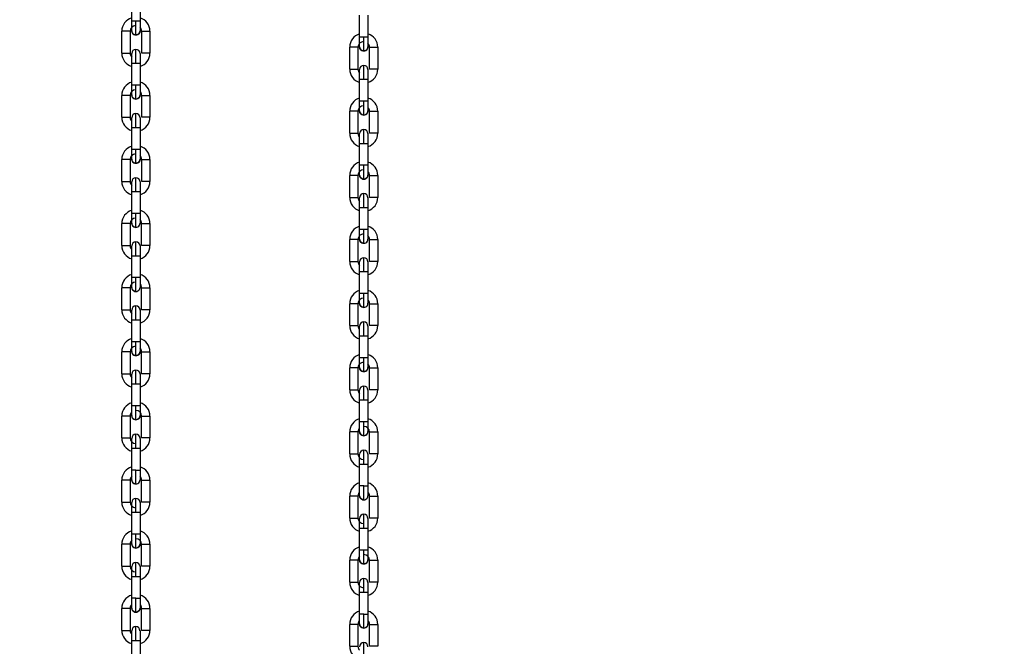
# Model space of a CAD drawing. Header units: inches. Extents: x 170 to 288, y 234 to 248.
# Tile 439 of 480: x 260.244 to 260.869, y 242.446 to 242.843. Entities that reach past the tile are written whole.
import ezdxf

# ---------------------------------------------------------------- set-up
doc = ezdxf.new("R2010")
doc.units = ezdxf.units.IN
doc.header["$LTSCALE"] = 0.25
doc.header["$MEASUREMENT"] = 0
doc.layers.add('ANNOTATIONS', color=1, linetype='Continuous')
doc.layers.add('STANDARD Z GUIDE MOTOR RH', color=7, linetype='Continuous')
doc.styles.add('ARIAL', font='arial.ttf', dxfattribs={"height": 0.09375})
doc.dimstyles.new('STANDARD$0', dxfattribs={"dimtxt": 0.09375, "dimasz": 0.09375, "dimexe": 0.03125, "dimexo": 0.046875, "dimgap": 0.09, "dimtad": 0, "dimtih": 1, "dimtoh": 1, "dimdec": 4, "dimzin": 0, "dimdsep": 46, "dimtxsty": 'ARIAL', "dimcen": 0.09, "dimadec": 0, "dimazin": 0, "dimtfac": 1, "dimtdec": 4, "dimtofl": 0, "dimtmove": 0, "dimatfit": 1, "dimfxl": 1, "dimtolj": 1, "dimtzin": 0, "dimarcsym": 0})

# ---------------------------------------------------------------- blocks, each defined once
blk = doc.blocks.new('*D44')
at = {"layer": 'ANNOTATIONS', "color": 0, "lineweight": -2, "transparency": 16777216}
for p, q in [((259.66628, 244.17528), (261.38122, 244.17528)), ((261.34997, 244.08153), (261.34997, 242.39055)), ((261.34997, 240.2647), (261.34997, 241.95569)), ((260.07253, 240.17095), (261.38122, 240.17095))]:
    blk.add_line(p, q, dxfattribs=at)
at = {"layer": 'ANNOTATIONS', "color": 0, "transparency": 16777216}
for points in [[(261.33434, 244.08153), (261.36559, 244.08153), (261.34997, 244.17528)], [(261.33434, 240.2647), (261.36559, 240.2647), (261.34997, 240.17095)]]:
    blk.add_solid(points, dxfattribs=at)
at = {"layer": 'defpoints', "color": 0, "transparency": 16777216}
for p in [(259.6194, 244.17528), (261.34997, 244.17528), (260.02565, 240.17095)]:
    blk.add_point(p, dxfattribs=at)
at = {"layer": 'ANNOTATIONS', "color": 0, "transparency": 16777216, "insert": (261.34997, 242.17312), "char_height": 0.09375, "attachment_point": 5, "style": 'ARIAL'}
blk.add_mtext('\\A1;OPENING \\PHEIGHT', dxfattribs=at)

msp = doc.modelspace()

# ---------------------------------------------------------------- linework, layer by layer
at = {"layer": 'STANDARD Z GUIDE MOTOR RH'}
for p, q in [((260.31518, 242.84207), (260.31518, 242.85598)), ((260.32043, 242.85598), (260.32043, 242.84207)), ((260.45977, 242.83196), (260.45977, 242.84587)), ((260.46502, 242.84587), (260.46502, 242.83196)), ((260.30888, 242.82174), (260.30888, 242.83565)), ((260.31413, 242.83565), (260.31413, 242.82174)), ((260.32148, 242.82174), (260.32148, 242.83565)), ((260.32673, 242.83565), (260.32673, 242.82174)), ((260.45347, 242.81163), (260.45347, 242.82554)), ((260.45872, 242.82554), (260.45872, 242.81163)), ((260.46607, 242.81163), (260.46607, 242.82554)), ((260.47132, 242.82554), (260.47132, 242.81163)), ((260.31518, 242.81922), (260.31518, 242.82149)), ((260.31518, 242.80141), (260.31518, 242.81532)), ((260.31518, 242.81532), (260.3178, 242.81532)), ((260.32043, 242.81532), (260.32043, 242.80141)), ((260.45977, 242.80911), (260.45977, 242.81138)), ((260.45977, 242.7913), (260.45977, 242.80521)), ((260.45977, 242.80521), (260.46239, 242.80521)), ((260.46502, 242.80521), (260.46502, 242.7913)), ((260.30888, 242.78108), (260.30888, 242.79499)), ((260.31413, 242.79499), (260.31413, 242.78108)), ((260.32148, 242.78108), (260.32148, 242.79499)), ((260.32673, 242.79499), (260.32673, 242.78108)), ((260.45347, 242.77097), (260.45347, 242.78488)), ((260.45872, 242.78488), (260.45872, 242.77097)), ((260.46607, 242.77097), (260.46607, 242.78488)), ((260.47132, 242.78488), (260.47132, 242.77097)), ((260.31518, 242.76075), (260.31518, 242.77466)), ((260.32043, 242.77466), (260.32043, 242.76075)), ((260.31881, 242.76075), (260.31518, 242.76075)), ((260.45977, 242.75064), (260.45977, 242.76455)), ((260.46502, 242.76455), (260.46502, 242.75064)), ((260.30888, 242.74042), (260.30888, 242.75433)), ((260.31413, 242.75433), (260.31413, 242.74042)), ((260.32148, 242.74042), (260.32148, 242.75433)), ((260.32673, 242.75433), (260.32672, 242.74042)), ((260.4634, 242.75064), (260.45977, 242.75064)), ((260.45347, 242.73031), (260.45347, 242.74422)), ((260.45872, 242.74422), (260.45872, 242.73031)), ((260.46607, 242.73031), (260.46607, 242.74422)), ((260.47132, 242.74422), (260.47132, 242.73031)), ((260.32043, 242.73636), (260.32043, 242.7352)), ((260.31518, 242.72009), (260.31518, 242.734)), ((260.32043, 242.734), (260.32043, 242.72009)), ((260.45977, 242.70998), (260.45977, 242.72389)), ((260.46502, 242.72625), (260.46502, 242.72509)), ((260.46502, 242.72389), (260.46502, 242.70998)), ((260.3188, 242.72009), (260.31518, 242.72009)), ((260.30888, 242.69975), (260.30888, 242.71367)), ((260.31413, 242.71367), (260.31413, 242.69975)), ((260.32147, 242.69975), (260.32147, 242.71367)), ((260.32672, 242.71367), (260.32672, 242.69975)), ((260.4634, 242.70998), (260.45977, 242.70998)), ((260.45347, 242.68965), (260.45347, 242.70356)), ((260.45872, 242.70356), (260.45872, 242.68965)), ((260.46607, 242.68965), (260.46607, 242.70356)), ((260.47132, 242.70356), (260.47132, 242.68965)), ((260.31517, 242.67942), (260.31518, 242.69334)), ((260.31518, 242.69334), (260.3188, 242.69334)), ((260.32042, 242.69334), (260.32042, 242.67942)), ((260.3178, 242.67942), (260.31517, 242.67942)), ((260.45977, 242.66932), (260.45977, 242.68323)), ((260.45977, 242.68323), (260.4634, 242.68323)), ((260.46502, 242.68323), (260.46502, 242.66932)), ((260.30888, 242.65909), (260.30888, 242.673)), ((260.31413, 242.673), (260.31412, 242.65909)), ((260.32147, 242.65909), (260.32147, 242.673)), ((260.32672, 242.673), (260.32672, 242.65909)), ((260.46239, 242.66932), (260.45977, 242.66932)), ((260.45347, 242.64899), (260.45347, 242.6629)), ((260.45872, 242.6629), (260.45872, 242.64899)), ((260.46607, 242.64899), (260.46607, 242.6629)), ((260.47131, 242.6629), (260.47131, 242.64899)), ((260.31517, 242.63876), (260.31517, 242.65267)), ((260.31517, 242.65267), (260.3188, 242.65267)), ((260.32042, 242.65267), (260.32042, 242.63876)), ((260.45977, 242.62866), (260.45977, 242.64257)), ((260.45977, 242.64257), (260.46339, 242.64257)), ((260.46502, 242.64257), (260.46501, 242.62866)), ((260.30887, 242.61843), (260.30887, 242.63234)), ((260.31412, 242.63234), (260.31412, 242.61843)), ((260.32147, 242.61843), (260.32147, 242.63234)), ((260.32672, 242.63234), (260.32672, 242.61843)), ((260.45347, 242.60832), (260.45347, 242.62224)), ((260.45872, 242.62224), (260.45872, 242.60832)), ((260.46606, 242.60832), (260.46606, 242.62224)), ((260.47131, 242.62224), (260.47131, 242.60832)), ((260.31517, 242.5981), (260.31517, 242.61201)), ((260.31517, 242.61201), (260.31965, 242.61201)), ((260.32042, 242.61201), (260.32042, 242.5981)), ((260.3178, 242.5981), (260.31517, 242.5981)), ((260.45976, 242.58799), (260.45976, 242.60191)), ((260.45976, 242.60191), (260.46425, 242.60191)), ((260.46501, 242.60191), (260.46501, 242.58799)), ((260.30887, 242.57777), (260.30887, 242.59168)), ((260.31412, 242.59168), (260.31412, 242.57777)), ((260.32147, 242.57777), (260.32147, 242.59168)), ((260.32147, 242.59168), (260.32672, 242.59168)), ((260.32672, 242.59168), (260.32672, 242.57777)), ((260.46239, 242.58799), (260.45976, 242.58799)), ((260.45347, 242.56766), (260.45347, 242.58157)), ((260.45871, 242.58157), (260.45871, 242.56766)), ((260.46606, 242.56766), (260.46606, 242.58157)), ((260.46606, 242.58157), (260.47131, 242.58157)), ((260.47131, 242.58157), (260.47131, 242.56766)), ((260.31517, 242.55744), (260.31517, 242.57135)), ((260.31517, 242.57135), (260.32042, 242.57135)), ((260.32042, 242.57135), (260.32042, 242.55744)), ((260.45976, 242.54733), (260.45976, 242.56124)), ((260.45976, 242.56124), (260.46501, 242.56124)), ((260.46501, 242.56124), (260.46501, 242.54733)), ((260.3178, 242.55744), (260.31517, 242.55744)), ((260.3178, 242.55744), (260.32042, 242.55744)), ((260.30887, 242.53711), (260.30887, 242.55102)), ((260.31412, 242.55102), (260.30887, 242.55102)), ((260.31412, 242.55102), (260.31412, 242.53711)), ((260.32147, 242.53711), (260.32147, 242.55102)), ((260.32672, 242.55102), (260.32672, 242.53711)), ((260.46239, 242.54733), (260.45976, 242.54733)), ((260.46239, 242.54733), (260.46501, 242.54733)), ((260.32672, 242.53711), (260.32147, 242.53711)), ((260.45346, 242.527), (260.45346, 242.54091)), ((260.45871, 242.54091), (260.45346, 242.54091)), ((260.45871, 242.54091), (260.45871, 242.527)), ((260.46606, 242.527), (260.46606, 242.54091)), ((260.47131, 242.54091), (260.47131, 242.527)), ((260.31517, 242.51678), (260.31517, 242.53069)), ((260.31517, 242.53069), (260.3188, 242.53069)), ((260.32042, 242.53069), (260.32042, 242.51678)), ((260.46501, 242.52294), (260.46501, 242.52179)), ((260.47131, 242.527), (260.46606, 242.527)), ((260.32042, 242.51678), (260.3178, 242.51678)), ((260.45976, 242.50667), (260.45976, 242.52058)), ((260.45976, 242.52058), (260.46339, 242.52058)), ((260.46501, 242.52058), (260.46501, 242.50667)), ((260.30887, 242.49645), (260.30887, 242.51036)), ((260.31412, 242.51036), (260.31412, 242.49645)), ((260.32147, 242.49645), (260.32147, 242.51036)), ((260.32672, 242.51036), (260.32672, 242.49645)), ((260.46501, 242.50667), (260.46239, 242.50667)), ((260.45346, 242.48634), (260.45346, 242.50025)), ((260.45871, 242.50025), (260.45871, 242.48634)), ((260.46606, 242.48634), (260.46606, 242.50025)), ((260.47131, 242.50025), (260.47131, 242.48634)), ((260.31517, 242.49393), (260.31517, 242.4962)), ((260.31517, 242.47612), (260.31517, 242.49003)), ((260.31517, 242.49003), (260.32022, 242.49003)), ((260.32042, 242.49003), (260.32042, 242.47612)), ((260.45976, 242.48382), (260.45976, 242.48609)), ((260.45976, 242.46601), (260.45976, 242.47992)), ((260.45976, 242.47992), (260.46481, 242.47992)), ((260.46501, 242.47992), (260.46501, 242.46601)), ((260.3178, 242.47612), (260.31517, 242.47612)), ((260.30887, 242.45579), (260.30887, 242.4697)), ((260.31412, 242.4697), (260.31412, 242.45579)), ((260.32147, 242.45579), (260.32147, 242.4697)), ((260.32672, 242.4697), (260.32672, 242.45579)), ((260.46239, 242.46601), (260.45976, 242.46601)), ((260.32672, 242.45579), (260.32147, 242.45579)), ((260.45346, 242.44568), (260.45346, 242.45959)), ((260.45871, 242.45959), (260.45871, 242.44568)), ((260.46606, 242.44568), (260.46606, 242.45959)), ((260.47131, 242.45959), (260.47131, 242.44568)), ((260.31517, 242.43546), (260.31517, 242.44937)), ((260.31779, 242.44937), (260.32042, 242.44937)), ((260.32042, 242.44937), (260.32042, 242.43546)), ((260.47131, 242.44568), (260.46606, 242.44568))]:
    msp.add_line(p, q, dxfattribs=at)
at = {"layer": 'STANDARD Z GUIDE MOTOR RH', "flags": 128}
for points in [[(260.31518, 242.8359), (260.31518, 242.83771), (260.31518, 242.83864), (260.31518, 242.84087), (260.31518, 242.84207)], [(260.3178, 242.84207), (260.3168, 242.84207), (260.31518, 242.84207)], [(260.3178, 242.83328), (260.3178, 242.83585), (260.3178, 242.83719), (260.3178, 242.84035), (260.3178, 242.84207)], [(260.32043, 242.84207), (260.32023, 242.84207), (260.31966, 242.84207), (260.3178, 242.84207)], [(260.32043, 242.84207), (260.32043, 242.83971), (260.32043, 242.83864), (260.32043, 242.8359)], [(260.31413, 242.83565), (260.31251, 242.83565), (260.3115, 242.83565), (260.30888, 242.83565)], [(260.3178, 242.83328), (260.3168, 242.83348), (260.31595, 242.83405), (260.31538, 242.8349), (260.31518, 242.8359)], [(260.32043, 242.8359), (260.32023, 242.8349), (260.31966, 242.83405), (260.31881, 242.83348), (260.3178, 242.83328)], [(260.32148, 242.83565), (260.3231, 242.83565), (260.3241, 242.83565), (260.32596, 242.83565), (260.32653, 242.83565), (260.32673, 242.83565)], [(260.45977, 242.82579), (260.45977, 242.8276), (260.45977, 242.82854), (260.45977, 242.83076), (260.45977, 242.83196)], [(260.46239, 242.83196), (260.46139, 242.83196), (260.45977, 242.83196)], [(260.46239, 242.82317), (260.46239, 242.82575), (260.46239, 242.82708), (260.46239, 242.83025), (260.46239, 242.83196)], [(260.46502, 242.83196), (260.46482, 242.83196), (260.46425, 242.83196), (260.46239, 242.83196)], [(260.46502, 242.83196), (260.46502, 242.8296), (260.46502, 242.82854), (260.46502, 242.82579)], [(260.3178, 242.81532), (260.3178, 242.81703), (260.3178, 242.81868), (260.3178, 242.8202), (260.3178, 242.82154), (260.3178, 242.82411)], [(260.45872, 242.82554), (260.4571, 242.82554), (260.4561, 242.82554), (260.45347, 242.82554)], [(260.46239, 242.82317), (260.46139, 242.82337), (260.46054, 242.82394), (260.45997, 242.82479), (260.45977, 242.82579)], [(260.46502, 242.82579), (260.46482, 242.82479), (260.46425, 242.82394), (260.4634, 242.82337), (260.46239, 242.82317)], [(260.46607, 242.82554), (260.46769, 242.82554), (260.46869, 242.82554), (260.47055, 242.82554), (260.47112, 242.82554), (260.47132, 242.82554)], [(260.30888, 242.82174), (260.30908, 242.82174), (260.30965, 242.82174), (260.3105, 242.82174), (260.31336, 242.82174), (260.31393, 242.82174), (260.31413, 242.82174)], [(260.31518, 242.81532), (260.31518, 242.81875), (260.31518, 242.81968)], [(260.32043, 242.82149), (260.32043, 242.81968), (260.32043, 242.81875), (260.32043, 242.81652)], [(260.32043, 242.81652), (260.32043, 242.81532)], [(260.32673, 242.82174), (260.32596, 242.82174), (260.32511, 242.82174), (260.32148, 242.82174)], [(260.3178, 242.81532), (260.31881, 242.81532), (260.32023, 242.81532), (260.32043, 242.81532)], [(260.45347, 242.81163), (260.45367, 242.81163), (260.45424, 242.81163), (260.45509, 242.81163), (260.45795, 242.81163), (260.45852, 242.81163), (260.45872, 242.81163)], [(260.45977, 242.80521), (260.45977, 242.80864), (260.45977, 242.80957)], [(260.46239, 242.80521), (260.46239, 242.80693), (260.46239, 242.80858), (260.46239, 242.8101), (260.46239, 242.81143), (260.46239, 242.814)], [(260.46502, 242.81138), (260.46502, 242.80957), (260.46502, 242.80864)], [(260.47132, 242.81163), (260.47055, 242.81163), (260.4697, 242.81163), (260.46607, 242.81163)], [(260.46239, 242.80521), (260.4634, 242.80521), (260.46482, 242.80521), (260.46502, 242.80521)], [(260.46502, 242.80864), (260.46502, 242.80642), (260.46502, 242.80521)], [(260.31518, 242.79524), (260.31518, 242.79571), (260.31518, 242.79628), (260.31518, 242.79905), (260.31518, 242.80021), (260.31518, 242.80141)], [(260.31966, 242.80141), (260.3168, 242.80141), (260.31595, 242.80141), (260.31538, 242.80141), (260.31518, 242.80141)], [(260.3178, 242.79262), (260.3178, 242.7941), (260.3178, 242.79519), (260.3178, 242.79804), (260.3178, 242.79969), (260.3178, 242.80141)], [(260.32043, 242.80141), (260.32023, 242.80141), (260.31966, 242.80141)], [(260.32043, 242.80141), (260.32043, 242.80021), (260.32043, 242.79705), (260.32043, 242.79628), (260.32043, 242.79524)], [(260.31413, 242.79499), (260.31393, 242.79499), (260.31251, 242.79499), (260.3115, 242.79499), (260.30888, 242.79499)], [(260.3178, 242.79262), (260.3168, 242.79282), (260.31595, 242.79338), (260.31538, 242.79424), (260.31518, 242.79524)], [(260.32043, 242.79524), (260.32023, 242.79424), (260.31966, 242.79338), (260.31881, 242.79282), (260.3178, 242.79262)], [(260.32148, 242.79499), (260.32168, 242.79499), (260.32225, 242.79499), (260.3231, 242.79499), (260.32596, 242.79499), (260.32653, 242.79499), (260.32673, 242.79499)], [(260.45977, 242.78513), (260.45977, 242.7856), (260.45977, 242.78617), (260.45977, 242.78894), (260.45977, 242.7901), (260.45977, 242.7913)], [(260.46425, 242.7913), (260.46139, 242.7913), (260.46054, 242.7913), (260.45997, 242.7913), (260.45977, 242.7913)], [(260.46239, 242.78251), (260.46239, 242.78399), (260.46239, 242.78508), (260.46239, 242.78794), (260.46239, 242.78959), (260.46239, 242.7913)], [(260.46502, 242.7913), (260.46482, 242.7913), (260.46425, 242.7913)], [(260.46502, 242.7913), (260.46502, 242.7901), (260.46502, 242.78694), (260.46502, 242.78617), (260.46502, 242.78513)], [(260.45872, 242.78488), (260.45852, 242.78488), (260.4571, 242.78488), (260.45609, 242.78488), (260.45347, 242.78488)], [(260.46239, 242.78251), (260.46139, 242.78271), (260.46054, 242.78328), (260.45997, 242.78413), (260.45977, 242.78513)], [(260.46502, 242.78513), (260.46482, 242.78413), (260.46425, 242.78328), (260.4634, 242.78271), (260.46239, 242.78251)], [(260.46607, 242.78488), (260.46627, 242.78488), (260.46684, 242.78488), (260.46769, 242.78488), (260.47055, 242.78488), (260.47112, 242.78488), (260.47132, 242.78488)], [(260.30888, 242.78108), (260.31251, 242.78108), (260.31336, 242.78108), (260.31413, 242.78108)], [(260.31518, 242.78071), (260.31518, 242.78083)], [(260.31518, 242.77466), (260.31518, 242.77586), (260.31518, 242.77702), (260.31518, 242.78071)], [(260.3178, 242.77466), (260.3178, 242.77637), (260.3178, 242.77802), (260.3178, 242.77954), (260.3178, 242.78278), (260.3178, 242.78328), (260.3178, 242.78345)], [(260.32043, 242.78083), (260.32043, 242.77808), (260.32043, 242.77702), (260.32043, 242.77466)], [(260.32673, 242.78108), (260.32511, 242.78108), (260.3241, 242.78108), (260.32148, 242.78108)], [(260.31518, 242.77466), (260.3168, 242.77466), (260.3178, 242.77466)], [(260.3178, 242.77466), (260.32023, 242.77466), (260.32043, 242.77466)], [(260.46239, 242.76455), (260.46239, 242.76627), (260.46239, 242.76792), (260.46239, 242.76944), (260.46239, 242.77267), (260.46239, 242.77317), (260.46239, 242.77334)], [(260.45347, 242.77097), (260.4571, 242.77097), (260.45795, 242.77097), (260.45872, 242.77097)], [(260.45977, 242.7706), (260.45977, 242.77072)], [(260.45977, 242.76455), (260.45977, 242.76575), (260.45977, 242.76691), (260.45977, 242.7706)], [(260.46502, 242.77072), (260.46502, 242.76798), (260.46502, 242.76691), (260.46502, 242.76455)], [(260.47132, 242.77097), (260.4697, 242.77097), (260.46869, 242.77097), (260.46607, 242.77097)], [(260.31518, 242.75458), (260.31518, 242.75732), (260.31518, 242.75839), (260.31518, 242.76075)], [(260.3178, 242.75195), (260.3178, 242.75212), (260.3178, 242.75262), (260.3178, 242.75586), (260.3178, 242.75738), (260.3178, 242.75903), (260.3178, 242.76075)], [(260.32043, 242.76075), (260.31966, 242.76075), (260.31881, 242.76075)], [(260.32043, 242.76075), (260.32043, 242.75839), (260.32043, 242.75732), (260.32043, 242.75458)], [(260.45977, 242.76455), (260.46139, 242.76455), (260.46239, 242.76455)], [(260.46239, 242.76455), (260.46482, 242.76455), (260.46502, 242.76455)], [(260.31413, 242.75433), (260.31393, 242.75433), (260.31336, 242.75433), (260.3115, 242.75433), (260.3105, 242.75433), (260.30908, 242.75433), (260.30888, 242.75433)], [(260.3178, 242.75195), (260.3168, 242.75215), (260.31595, 242.75272), (260.31538, 242.75357), (260.31518, 242.75458)], [(260.32043, 242.75458), (260.32023, 242.75357), (260.31966, 242.75272), (260.31881, 242.75215), (260.3178, 242.75195)], [(260.32148, 242.75433), (260.3251, 242.75433), (260.32596, 242.75433), (260.32673, 242.75433)], [(260.45977, 242.74447), (260.45977, 242.74721), (260.45977, 242.74828), (260.45977, 242.75064)], [(260.46239, 242.74185), (260.46239, 242.74202), (260.46239, 242.74252), (260.46239, 242.74576), (260.46239, 242.74728), (260.46239, 242.74892), (260.46239, 242.75064)], [(260.46502, 242.75064), (260.46425, 242.75064), (260.4634, 242.75064)], [(260.46502, 242.75064), (260.46502, 242.74828), (260.46502, 242.74721), (260.46502, 242.74447)], [(260.3178, 242.734), (260.3178, 242.73571), (260.3178, 242.73736), (260.3178, 242.74021), (260.3178, 242.74131), (260.3178, 242.74279)], [(260.45872, 242.74422), (260.45852, 242.74422), (260.45795, 242.74422), (260.45609, 242.74422), (260.45509, 242.74422), (260.45367, 242.74422), (260.45347, 242.74422)], [(260.46239, 242.74185), (260.46139, 242.74205), (260.46054, 242.74262), (260.45997, 242.74347), (260.45977, 242.74447)], [(260.46502, 242.74447), (260.46482, 242.74347), (260.46425, 242.74262), (260.4634, 242.74205), (260.46239, 242.74185)], [(260.46607, 242.74422), (260.4697, 242.74422), (260.47055, 242.74422), (260.47132, 242.74422)], [(260.30888, 242.74042), (260.31251, 242.74042), (260.31336, 242.74042), (260.31413, 242.74042)], [(260.31518, 242.73912), (260.31518, 242.74016)], [(260.31518, 242.734), (260.31518, 242.7352), (260.31518, 242.73836), (260.31518, 242.73912)], [(260.32043, 242.74016), (260.32043, 242.73969), (260.32043, 242.73912)], [(260.32043, 242.73912), (260.32043, 242.73636)], [(260.32043, 242.7352), (260.32043, 242.734)], [(260.32672, 242.74042), (260.32652, 242.74042), (260.3251, 242.74042), (260.3241, 242.74042), (260.32148, 242.74042)], [(260.31518, 242.734), (260.31538, 242.734), (260.3168, 242.734), (260.3178, 242.734)], [(260.3178, 242.734), (260.31966, 242.734), (260.32023, 242.734), (260.32043, 242.734)], [(260.45347, 242.73031), (260.4571, 242.73031), (260.45795, 242.73031), (260.45872, 242.73031)], [(260.45977, 242.72902), (260.45977, 242.73006)], [(260.45977, 242.72389), (260.45977, 242.72509), (260.45977, 242.72825), (260.45977, 242.72902)], [(260.46239, 242.72389), (260.46239, 242.7256), (260.46239, 242.72725), (260.46239, 242.73011), (260.46239, 242.7312), (260.46239, 242.73268)], [(260.46502, 242.73006), (260.46502, 242.72959)], [(260.46502, 242.72959), (260.46502, 242.72902), (260.46502, 242.72625)], [(260.47132, 242.73031), (260.47112, 242.73031), (260.4697, 242.73031), (260.46869, 242.73031), (260.46607, 242.73031)], [(260.45977, 242.72389), (260.45997, 242.72389), (260.46139, 242.72389), (260.46239, 242.72389)], [(260.46239, 242.72389), (260.46425, 242.72389), (260.46482, 242.72389), (260.46502, 242.72389)], [(260.46502, 242.72509), (260.46502, 242.72389)], [(260.31518, 242.71392), (260.31518, 242.71496), (260.31518, 242.71572), (260.31518, 242.71888), (260.31518, 242.72009)], [(260.3178, 242.71129), (260.3178, 242.71387), (260.3178, 242.7152), (260.3178, 242.71672), (260.3178, 242.71837), (260.3178, 242.72009)], [(260.32043, 242.72009), (260.31966, 242.72009), (260.3188, 242.72009)], [(260.32043, 242.72009), (260.32043, 242.71888), (260.32043, 242.71666), (260.32043, 242.71572), (260.32043, 242.71392)], [(260.31413, 242.71367), (260.31336, 242.71367), (260.31251, 242.71367), (260.30888, 242.71367)], [(260.3178, 242.71129), (260.3168, 242.71149), (260.31594, 242.71206), (260.31538, 242.71291), (260.31518, 242.71392)], [(260.32147, 242.71367), (260.3251, 242.71367), (260.32596, 242.71367), (260.32672, 242.71367)], [(260.45977, 242.70381), (260.45977, 242.70485), (260.45977, 242.70562), (260.45977, 242.70878), (260.45977, 242.70998)], [(260.46239, 242.70119), (260.46239, 242.70376), (260.46239, 242.70509), (260.46239, 242.70661), (260.46239, 242.70826), (260.46239, 242.70998)], [(260.46502, 242.70998), (260.46425, 242.70998), (260.4634, 242.70998)], [(260.46502, 242.70998), (260.46502, 242.70878), (260.46502, 242.70655), (260.46502, 242.70562), (260.46502, 242.70381)], [(260.45872, 242.70356), (260.45795, 242.70356), (260.4571, 242.70356), (260.45347, 242.70356)], [(260.46239, 242.70119), (260.46139, 242.70139), (260.46054, 242.70195), (260.45997, 242.70281), (260.45977, 242.70381)], [(260.46607, 242.70356), (260.4697, 242.70356), (260.47055, 242.70356), (260.47132, 242.70356)], [(260.30888, 242.69975), (260.3115, 242.69975), (260.31251, 242.69975), (260.31393, 242.69975), (260.31413, 242.69975)], [(260.31518, 242.69334), (260.31518, 242.6957), (260.31518, 242.69676), (260.31518, 242.6995)], [(260.3178, 242.69334), (260.3178, 242.69505), (260.3178, 242.69822), (260.3178, 242.69955), (260.3178, 242.70213)], [(260.32042, 242.6995), (260.32042, 242.6977)], [(260.32042, 242.6977), (260.32042, 242.69676)], [(260.32672, 242.69975), (260.32652, 242.69975), (260.32596, 242.69975), (260.3241, 242.69975), (260.32309, 242.69975), (260.32147, 242.69975)], [(260.3188, 242.69334), (260.31966, 242.69334), (260.32042, 242.69334)], [(260.32042, 242.69676), (260.32042, 242.69334)], [(260.46239, 242.68323), (260.46239, 242.68494), (260.46239, 242.68811), (260.46239, 242.68945), (260.46239, 242.69202)], [(260.45347, 242.68965), (260.45609, 242.68965), (260.4571, 242.68965), (260.45852, 242.68965), (260.45872, 242.68965)], [(260.45977, 242.68323), (260.45977, 242.68559), (260.45977, 242.68665), (260.45977, 242.6894)], [(260.46502, 242.6894), (260.46502, 242.68759)], [(260.46502, 242.68759), (260.46502, 242.68665)], [(260.46502, 242.68665), (260.46502, 242.68323)], [(260.47132, 242.68965), (260.47112, 242.68965), (260.47055, 242.68965), (260.46869, 242.68965), (260.46769, 242.68965), (260.46607, 242.68965)], [(260.31517, 242.67326), (260.31517, 242.67337), (260.31517, 242.67373), (260.31517, 242.67706), (260.31517, 242.67822), (260.31517, 242.67942)], [(260.3178, 242.67063), (260.3178, 242.6713), (260.3178, 242.67211), (260.3178, 242.67454), (260.3178, 242.67606), (260.3178, 242.67942)], [(260.32042, 242.67942), (260.32022, 242.67942), (260.3188, 242.67942), (260.3178, 242.67942)], [(260.32042, 242.67942), (260.32042, 242.67822), (260.32042, 242.67706), (260.32042, 242.6743), (260.32042, 242.67373), (260.32042, 242.67326)], [(260.4634, 242.68323), (260.46425, 242.68323), (260.46502, 242.68323)], [(260.31413, 242.673), (260.31336, 242.673), (260.3125, 242.673), (260.30888, 242.673)], [(260.3178, 242.67063), (260.3168, 242.67083), (260.31594, 242.6714), (260.31537, 242.67225), (260.31517, 242.67326)], [(260.32147, 242.673), (260.3241, 242.673), (260.3251, 242.673), (260.32652, 242.673), (260.32672, 242.673)], [(260.45977, 242.66315), (260.45977, 242.66327), (260.45977, 242.66362), (260.45977, 242.66696), (260.45977, 242.66811), (260.45977, 242.66932)], [(260.46239, 242.66052), (260.46239, 242.66119), (260.46239, 242.66201), (260.46239, 242.66443), (260.46239, 242.66595), (260.46239, 242.66932)], [(260.46502, 242.66932), (260.46482, 242.66932), (260.4634, 242.66932), (260.46239, 242.66932)], [(260.46502, 242.66932), (260.46502, 242.66811), (260.46502, 242.66696), (260.46502, 242.66419), (260.46502, 242.66362), (260.46502, 242.66315)], [(260.3178, 242.65267), (260.3178, 242.65439), (260.3178, 242.65604), (260.3178, 242.65756), (260.3178, 242.65998), (260.3178, 242.6608), (260.3178, 242.66147)], [(260.45872, 242.6629), (260.45795, 242.6629), (260.4571, 242.6629), (260.45347, 242.6629)], [(260.46239, 242.66052), (260.46139, 242.66072), (260.46053, 242.66129), (260.45997, 242.66214), (260.45977, 242.66315)], [(260.46607, 242.6629), (260.46869, 242.6629), (260.46969, 242.6629), (260.47112, 242.6629), (260.47131, 242.6629)], [(260.30888, 242.65909), (260.3105, 242.65909), (260.3115, 242.65909), (260.31392, 242.65909), (260.31412, 242.65909)], [(260.31517, 242.6578), (260.31517, 242.65837), (260.31517, 242.65884)], [(260.31517, 242.65267), (260.31517, 242.65388), (260.31517, 242.65503), (260.31517, 242.6578)], [(260.32042, 242.65884), (260.32042, 242.65872), (260.32042, 242.65837)], [(260.32042, 242.65837), (260.32042, 242.65503)], [(260.32042, 242.65503), (260.32042, 242.65388)], [(260.32042, 242.65388), (260.32042, 242.65267)], [(260.32672, 242.65909), (260.32652, 242.65909), (260.32595, 242.65909), (260.32309, 242.65909), (260.32224, 242.65909), (260.32167, 242.65909), (260.32147, 242.65909)], [(260.3188, 242.65267), (260.31966, 242.65267), (260.32042, 242.65267)], [(260.45347, 242.64899), (260.45509, 242.64899), (260.45609, 242.64899), (260.45852, 242.64899), (260.45872, 242.64899)], [(260.45977, 242.6477), (260.45977, 242.64827), (260.45977, 242.64873)], [(260.45977, 242.64257), (260.45977, 242.64377), (260.45977, 242.64493), (260.45977, 242.6477)], [(260.46239, 242.64257), (260.46239, 242.64428), (260.46239, 242.64593), (260.46239, 242.64745), (260.46239, 242.64988), (260.46239, 242.65069), (260.46239, 242.65136)], [(260.46502, 242.64873), (260.46502, 242.64862)], [(260.46502, 242.64862), (260.46502, 242.64827), (260.46502, 242.64493)], [(260.47131, 242.64899), (260.47111, 242.64899), (260.47055, 242.64899), (260.46769, 242.64899), (260.46683, 242.64899), (260.46627, 242.64899), (260.46607, 242.64899)], [(260.46339, 242.64257), (260.46425, 242.64257), (260.46502, 242.64257)], [(260.46502, 242.64493), (260.46502, 242.64377), (260.46502, 242.64257)], [(260.31517, 242.63259), (260.31517, 242.6344), (260.31517, 242.63534), (260.31517, 242.63876)], [(260.3178, 242.63876), (260.31679, 242.63876), (260.31517, 242.63876)], [(260.3178, 242.62997), (260.3178, 242.63255), (260.3178, 242.63388), (260.3178, 242.63705), (260.3178, 242.63876)], [(260.32042, 242.63876), (260.32022, 242.63876), (260.31965, 242.63876), (260.3178, 242.63876)], [(260.32042, 242.63876), (260.32042, 242.6364), (260.32042, 242.63534), (260.32042, 242.63259)], [(260.31412, 242.63234), (260.3125, 242.63234), (260.3115, 242.63234), (260.30887, 242.63234)], [(260.3178, 242.62997), (260.31679, 242.63017), (260.31594, 242.63074), (260.31537, 242.63159), (260.31517, 242.63259)], [(260.32042, 242.63259), (260.32022, 242.63159), (260.31965, 242.63074), (260.3188, 242.63017), (260.3178, 242.62997)], [(260.32147, 242.63234), (260.32309, 242.63234), (260.3241, 242.63234), (260.32652, 242.63234), (260.32672, 242.63234)], [(260.45977, 242.62249), (260.45977, 242.62429), (260.45977, 242.62523), (260.45977, 242.62866)], [(260.46239, 242.62866), (260.46139, 242.62866), (260.45977, 242.62866)], [(260.46239, 242.61986), (260.46239, 242.62244), (260.46239, 242.62377), (260.46239, 242.62694), (260.46239, 242.62866)], [(260.46501, 242.62866), (260.46482, 242.62866), (260.46425, 242.62866), (260.46239, 242.62866)], [(260.46501, 242.62866), (260.46501, 242.6263), (260.46501, 242.62523), (260.46501, 242.62249)], [(260.45872, 242.62224), (260.4571, 242.62224), (260.45609, 242.62224), (260.45347, 242.62224)], [(260.46239, 242.61986), (260.46139, 242.62006), (260.46053, 242.62063), (260.45997, 242.62148), (260.45977, 242.62249)], [(260.46501, 242.62249), (260.46481, 242.62148), (260.46425, 242.62063), (260.46339, 242.62006), (260.46239, 242.61986)], [(260.46606, 242.62224), (260.46768, 242.62224), (260.46869, 242.62224), (260.47111, 242.62224), (260.47131, 242.62224)], [(260.30887, 242.61843), (260.30907, 242.61843), (260.30964, 242.61843), (260.31049, 242.61843), (260.31336, 242.61843), (260.31392, 242.61843), (260.31412, 242.61843)], [(260.31517, 242.61591), (260.31517, 242.61637), (260.31517, 242.61818)], [(260.31517, 242.61201), (260.31517, 242.61322), (260.31517, 242.61544), (260.31517, 242.61637)], [(260.3178, 242.61201), (260.3178, 242.61373), (260.3178, 242.61538), (260.3178, 242.61823), (260.3178, 242.61932), (260.3178, 242.6208)], [(260.32042, 242.61818), (260.32042, 242.61714), (260.32042, 242.61637), (260.32042, 242.61322), (260.32042, 242.61201)], [(260.32672, 242.61843), (260.32595, 242.61843), (260.3251, 242.61843), (260.32147, 242.61843)], [(260.31965, 242.61201), (260.32022, 242.61201), (260.32042, 242.61201)], [(260.46239, 242.60191), (260.46239, 242.60362), (260.46239, 242.60527), (260.46239, 242.60812), (260.46239, 242.60922), (260.46239, 242.6107)], [(260.45347, 242.60832), (260.45367, 242.60832), (260.45423, 242.60832), (260.45509, 242.60832), (260.45795, 242.60832), (260.45852, 242.60832), (260.45872, 242.60832)], [(260.45976, 242.60191), (260.45976, 242.60311), (260.45976, 242.60533), (260.45976, 242.60627)], [(260.45976, 242.60581), (260.45976, 242.60627), (260.45976, 242.60807)], [(260.46501, 242.60807), (260.46501, 242.60703), (260.46501, 242.60627), (260.46501, 242.60311), (260.46501, 242.60191)], [(260.47131, 242.60832), (260.47054, 242.60832), (260.46969, 242.60832), (260.46606, 242.60832)], [(260.31517, 242.59193), (260.31517, 242.59297), (260.31517, 242.59374), (260.31517, 242.5969), (260.31517, 242.5981)], [(260.3178, 242.58931), (260.3178, 242.59079), (260.3178, 242.59188), (260.3178, 242.59474), (260.3178, 242.59639), (260.3178, 242.5981)], [(260.32042, 242.5981), (260.3188, 242.5981), (260.3178, 242.5981)], [(260.32042, 242.5981), (260.32042, 242.5969), (260.32042, 242.59374), (260.32042, 242.59297), (260.32042, 242.59193)], [(260.46425, 242.60191), (260.46481, 242.60191), (260.46501, 242.60191)], [(260.31412, 242.59168), (260.31335, 242.59168), (260.3125, 242.59168), (260.30887, 242.59168)], [(260.3178, 242.58931), (260.31679, 242.58951), (260.31594, 242.59008), (260.31537, 242.59093), (260.31517, 242.59193)], [(260.32042, 242.59193), (260.32022, 242.59093), (260.31965, 242.59008), (260.3188, 242.58951), (260.3178, 242.58931)], [(260.45976, 242.58183), (260.45976, 242.58287), (260.45976, 242.58363), (260.45976, 242.58679), (260.45976, 242.58799)], [(260.46239, 242.5792), (260.46239, 242.58068), (260.46239, 242.58178), (260.46239, 242.58463), (260.46239, 242.58628), (260.46239, 242.58799)], [(260.46501, 242.58799), (260.46339, 242.58799), (260.46239, 242.58799)], [(260.46501, 242.58799), (260.46501, 242.58679), (260.46501, 242.58363), (260.46501, 242.58287), (260.46501, 242.58183)], [(260.3178, 242.57135), (260.3178, 242.57307), (260.3178, 242.57472), (260.3178, 242.57624), (260.3178, 242.57947), (260.3178, 242.57997), (260.3178, 242.58014)], [(260.45871, 242.58157), (260.45795, 242.58157), (260.45709, 242.58157), (260.45347, 242.58157)], [(260.46239, 242.5792), (260.46138, 242.5794), (260.46053, 242.57997), (260.45996, 242.58082), (260.45976, 242.58183)], [(260.46501, 242.58183), (260.46481, 242.58082), (260.46425, 242.57997), (260.46339, 242.5794), (260.46239, 242.5792)], [(260.30887, 242.57777), (260.3115, 242.57777), (260.3125, 242.57777), (260.31412, 242.57777)], [(260.31517, 242.57135), (260.31517, 242.57371), (260.31517, 242.57478), (260.31517, 242.57752)], [(260.32042, 242.57752), (260.32042, 242.57478), (260.32042, 242.57371), (260.32042, 242.57135)], [(260.32672, 242.57777), (260.32652, 242.57777), (260.32595, 242.57777), (260.32147, 242.57777)], [(260.45347, 242.56766), (260.45609, 242.56766), (260.45709, 242.56766), (260.45871, 242.56766)], [(260.45976, 242.56124), (260.45976, 242.5636), (260.45976, 242.56467), (260.45976, 242.56741)], [(260.46239, 242.56124), (260.46239, 242.56296), (260.46239, 242.56461), (260.46239, 242.56613), (260.46239, 242.56937), (260.46239, 242.56987), (260.46239, 242.57004)], [(260.46501, 242.56741), (260.46501, 242.56467), (260.46501, 242.5636), (260.46501, 242.56124)], [(260.47131, 242.56766), (260.47111, 242.56766), (260.47054, 242.56766), (260.46606, 242.56766)], [(260.31517, 242.55127), (260.31517, 242.55401), (260.31517, 242.55508), (260.31517, 242.55744)], [(260.3178, 242.54865), (260.3178, 242.54882), (260.3178, 242.54932), (260.3178, 242.55256), (260.3178, 242.55408), (260.3178, 242.55572), (260.3178, 242.55744)], [(260.32042, 242.55744), (260.32042, 242.55624), (260.32042, 242.55508), (260.32042, 242.55174), (260.32042, 242.55139), (260.32042, 242.55127)], [(260.3178, 242.54865), (260.31679, 242.54885), (260.31594, 242.54942), (260.31537, 242.55027), (260.31517, 242.55127)], [(260.32147, 242.55102), (260.3241, 242.55102), (260.3251, 242.55102), (260.32672, 242.55102)], [(260.45976, 242.54117), (260.45976, 242.54391), (260.45976, 242.54497), (260.45976, 242.54733)], [(260.46239, 242.53854), (260.46239, 242.53871), (260.46239, 242.53921), (260.46239, 242.54245), (260.46239, 242.54397), (260.46239, 242.54562), (260.46239, 242.54733)], [(260.46501, 242.54733), (260.46501, 242.54613), (260.46501, 242.54497), (260.46501, 242.54163), (260.46501, 242.54128), (260.46501, 242.54116)], [(260.46239, 242.53854), (260.46138, 242.53874), (260.46053, 242.53931), (260.45996, 242.54016), (260.45976, 242.54117)], [(260.30887, 242.53711), (260.31335, 242.53711), (260.31392, 242.53711), (260.31412, 242.53711)], [(260.31517, 242.53189), (260.31517, 242.53505), (260.31517, 242.53582), (260.31517, 242.53686)], [(260.31517, 242.53505), (260.31517, 242.53582)], [(260.3178, 242.53069), (260.3178, 242.5324), (260.3178, 242.53405), (260.3178, 242.53691), (260.3178, 242.538), (260.3178, 242.53948)], [(260.32042, 242.53686), (260.32042, 242.53639), (260.32042, 242.53582), (260.32042, 242.53305), (260.32042, 242.53189)], [(260.32042, 242.53639), (260.32042, 242.53582)], [(260.46606, 242.54091), (260.46869, 242.54091), (260.46969, 242.54091), (260.47131, 242.54091)], [(260.31517, 242.53069), (260.31517, 242.53189)], [(260.3188, 242.53069), (260.31965, 242.53069), (260.32042, 242.53069)], [(260.32042, 242.53189), (260.32042, 242.53069)], [(260.46239, 242.52058), (260.46239, 242.5223), (260.46239, 242.52395), (260.46239, 242.5268), (260.46239, 242.52789), (260.46239, 242.52938)], [(260.45346, 242.527), (260.45794, 242.527), (260.45851, 242.527), (260.45871, 242.527)], [(260.45976, 242.52494), (260.45976, 242.52571), (260.45976, 242.52675)], [(260.45976, 242.52179), (260.45976, 242.52494), (260.45976, 242.52571)], [(260.46501, 242.52675), (260.46501, 242.52628), (260.46501, 242.52571)], [(260.46501, 242.52628), (260.46501, 242.52571), (260.46501, 242.52294)], [(260.31517, 242.51061), (260.31517, 242.51242), (260.31517, 242.51335), (260.31517, 242.51558), (260.31517, 242.51678)], [(260.3178, 242.51678), (260.31679, 242.51678), (260.31517, 242.51678)], [(260.3178, 242.50799), (260.3178, 242.51056), (260.3178, 242.51189), (260.3178, 242.51341), (260.3178, 242.51506), (260.3178, 242.51678)], [(260.32042, 242.51678), (260.32042, 242.51335), (260.32042, 242.51242), (260.32042, 242.51061)], [(260.45976, 242.52058), (260.45976, 242.52179)], [(260.46339, 242.52058), (260.46424, 242.52058), (260.46501, 242.52058)], [(260.46501, 242.52179), (260.46501, 242.52058)], [(260.31412, 242.51036), (260.3125, 242.51036), (260.3115, 242.51036), (260.30887, 242.51036)], [(260.3178, 242.50799), (260.31679, 242.50819), (260.31594, 242.50875), (260.31537, 242.50961), (260.31517, 242.51061)], [(260.32042, 242.51061), (260.32022, 242.50961), (260.31965, 242.50875), (260.3188, 242.50819), (260.3178, 242.50799)], [(260.32147, 242.51036), (260.32595, 242.51036), (260.32652, 242.51036), (260.32672, 242.51036)], [(260.45976, 242.5005), (260.45976, 242.50231), (260.45976, 242.50324), (260.45976, 242.50547), (260.45976, 242.50667)], [(260.46239, 242.50667), (260.46138, 242.50667), (260.45976, 242.50667)], [(260.46239, 242.49788), (260.46239, 242.50045), (260.46239, 242.50179), (260.46239, 242.50331), (260.46239, 242.50496), (260.46239, 242.50667)], [(260.46501, 242.50667), (260.46501, 242.50324), (260.46501, 242.50231), (260.46501, 242.5005)], [(260.3178, 242.49003), (260.3178, 242.49174), (260.3178, 242.49339), (260.3178, 242.49491), (260.3178, 242.49625), (260.3178, 242.49882)], [(260.45871, 242.50025), (260.45709, 242.50025), (260.45609, 242.50025), (260.45346, 242.50025)], [(260.46239, 242.49788), (260.46138, 242.49808), (260.46053, 242.49865), (260.45996, 242.4995), (260.45976, 242.5005)], [(260.46501, 242.5005), (260.46481, 242.4995), (260.46424, 242.49865), (260.46339, 242.49808), (260.46239, 242.49788)], [(260.46606, 242.50025), (260.47054, 242.50025), (260.47111, 242.50025), (260.47131, 242.50025)], [(260.30887, 242.49645), (260.30907, 242.49645), (260.30964, 242.49645), (260.31049, 242.49645), (260.31412, 242.49645)], [(260.31517, 242.49003), (260.31517, 242.49345), (260.31517, 242.49439)], [(260.32042, 242.4962), (260.32042, 242.49439), (260.32042, 242.49345), (260.32042, 242.49123), (260.32042, 242.49003)], [(260.32672, 242.49645), (260.32595, 242.49645), (260.3251, 242.49645), (260.32147, 242.49645)], [(260.32022, 242.49003), (260.32042, 242.49003)], [(260.45346, 242.48634), (260.45366, 242.48634), (260.45423, 242.48634), (260.45508, 242.48634), (260.45871, 242.48634)], [(260.46239, 242.47992), (260.46239, 242.48164), (260.46239, 242.48329), (260.46239, 242.48481), (260.46239, 242.48614), (260.46239, 242.48871)], [(260.46501, 242.48609), (260.46501, 242.48428), (260.46501, 242.48335), (260.46501, 242.48112), (260.46501, 242.47992)], [(260.47131, 242.48634), (260.47054, 242.48634), (260.46969, 242.48634), (260.46606, 242.48634)], [(260.45976, 242.47992), (260.45976, 242.48335), (260.45976, 242.48428)], [(260.46481, 242.47992), (260.46501, 242.47992)], [(260.31517, 242.46995), (260.31517, 242.47042), (260.31517, 242.47099), (260.31517, 242.47376), (260.31517, 242.47491), (260.31517, 242.47612)], [(260.3178, 242.46732), (260.3178, 242.46881), (260.3178, 242.4699), (260.3178, 242.47123), (260.3178, 242.47275), (260.3178, 242.47612)], [(260.32042, 242.47612), (260.32042, 242.47491), (260.32042, 242.47376), (260.32042, 242.47176), (260.32042, 242.47099), (260.32042, 242.46995)], [(260.31412, 242.4697), (260.31392, 242.4697), (260.30887, 242.4697)], [(260.3178, 242.46732), (260.31679, 242.46752), (260.31594, 242.46809), (260.31537, 242.46894), (260.31517, 242.46995)], [(260.32042, 242.46995), (260.32022, 242.46894), (260.31965, 242.46809), (260.3188, 242.46752), (260.3178, 242.46732)], [(260.32147, 242.4697), (260.32167, 242.4697), (260.32224, 242.4697), (260.32309, 242.4697), (260.32672, 242.4697)], [(260.45976, 242.45984), (260.45976, 242.46031), (260.45976, 242.46088), (260.45976, 242.46365), (260.45976, 242.46481), (260.45976, 242.46601)], [(260.46239, 242.45722), (260.46239, 242.4587), (260.46239, 242.45979), (260.46239, 242.46113), (260.46239, 242.46265), (260.46239, 242.46601)], [(260.46501, 242.46601), (260.46501, 242.46481), (260.46501, 242.46365), (260.46501, 242.46165), (260.46501, 242.46088), (260.46501, 242.45984)], [(260.46239, 242.45722), (260.46138, 242.45742), (260.46053, 242.45799), (260.45996, 242.45884), (260.45976, 242.45984)], [(260.46501, 242.45984), (260.46481, 242.45884), (260.46424, 242.45799), (260.46339, 242.45742), (260.46239, 242.45722)], [(260.30887, 242.45579), (260.3125, 242.45579), (260.31335, 242.45579), (260.31412, 242.45579)], [(260.31517, 242.45173), (260.31517, 242.45507), (260.31517, 242.45542), (260.31517, 242.45553)], [(260.31779, 242.44937), (260.31779, 242.45108), (260.31779, 242.45273), (260.31779, 242.45425), (260.31779, 242.45668), (260.31779, 242.45749), (260.31779, 242.45816)], [(260.32042, 242.45553), (260.32042, 242.45279), (260.32042, 242.45173), (260.32042, 242.44937)], [(260.45871, 242.45959), (260.45851, 242.45959), (260.45346, 242.45959)], [(260.46606, 242.45959), (260.46626, 242.45959), (260.46683, 242.45959), (260.46768, 242.45959), (260.47131, 242.45959)], [(260.31517, 242.44937), (260.31517, 242.45057), (260.31517, 242.45173)], [(260.31517, 242.44937), (260.31679, 242.44937), (260.31779, 242.44937)], [(260.46239, 242.43926), (260.46239, 242.44098), (260.46239, 242.44262), (260.46239, 242.44414), (260.46239, 242.44657), (260.46239, 242.44738), (260.46239, 242.44805)], [(260.45346, 242.44568), (260.45709, 242.44568), (260.45794, 242.44568), (260.45871, 242.44568)]]:
    msp.add_lwpolyline(points, dxfattribs=at)
at = {"layer": 'STANDARD Z GUIDE MOTOR RH'}
for centre, radius, start, end in [((260.31767, 242.83565), 0.00879, 106.4727, 179.99859), ((260.31793, 242.83565), 0.00879, 359.99883, 73.52472), ((260.31767, 242.83565), 0.00354, 89.99883, 179.99883), ((260.3178, 242.8359), 0.00262, 179.99883, 359.99884), ((260.31793, 242.83565), 0.00354, 359.99883, 45.27392), ((260.46226, 242.82554), 0.00879, 106.4727, 179.99859), ((260.46226, 242.82554), 0.00354, 89.99883, 179.99883), ((260.46253, 242.82554), 0.00879, 359.99883, 73.52472), ((260.3178, 242.82149), 0.00262, 359.97985, 179.97983), ((260.46239, 242.82579), 0.00262, 179.99883, 359.99884), ((260.46253, 242.82554), 0.00354, 359.99883, 45.27392), ((260.31767, 242.82174), 0.00879, 179.99883, 253.52472), ((260.31767, 242.82174), 0.00354, 179.99883, 225.27392), ((260.31793, 242.82174), 0.00879, 286.47294, 359.99883), ((260.46226, 242.81163), 0.00879, 179.99883, 253.52472), ((260.46226, 242.81163), 0.00354, 179.99883, 225.27392), ((260.46239, 242.81138), 0.00262, 359.97985, 179.97983), ((260.46253, 242.81163), 0.00879, 286.47294, 359.99883), ((260.31767, 242.79499), 0.00879, 106.4727, 179.99859), ((260.31793, 242.79499), 0.00879, 359.99883, 73.52472), ((260.31767, 242.79499), 0.00354, 89.99883, 179.99883), ((260.31793, 242.79499), 0.00354, 359.99883, 45.27405), ((260.3178, 242.79524), 0.00262, 179.99883, 359.99884), ((260.46226, 242.78488), 0.00879, 106.4727, 179.99859), ((260.46252, 242.78488), 0.00879, 359.99883, 73.52472), ((260.46226, 242.78488), 0.00354, 89.99883, 179.99883), ((260.46239, 242.78513), 0.00262, 179.99883, 359.99884), ((260.46252, 242.78488), 0.00354, 359.99883, 45.27405), ((260.31767, 242.78108), 0.00879, 179.99883, 253.52472), ((260.31767, 242.78108), 0.00354, 179.99883, 225.27407), ((260.3178, 242.78083), 0.00262, 359.97985, 179.97983), ((260.31793, 242.78108), 0.00879, 286.47294, 359.99883), ((260.46239, 242.77072), 0.00262, 359.97985, 179.97983), ((260.46226, 242.77097), 0.00879, 179.99883, 253.52472), ((260.46226, 242.77097), 0.00354, 179.99883, 225.27407), ((260.46252, 242.77097), 0.00879, 286.47294, 359.99883), ((260.31767, 242.75433), 0.00879, 106.4727, 179.99859), ((260.31793, 242.75433), 0.00879, 359.99883, 73.52472), ((260.31767, 242.75433), 0.00354, 89.99883, 179.99883), ((260.3178, 242.75458), 0.00262, 179.99883, 359.99884), ((260.31793, 242.75433), 0.00354, 359.99883, 45.27392), ((260.46226, 242.74422), 0.00879, 106.4727, 179.99859), ((260.46226, 242.74422), 0.00354, 89.99883, 179.99883), ((260.46252, 242.74422), 0.00879, 359.99883, 73.52472), ((260.3178, 242.74016), 0.00262, 359.97985, 179.97983), ((260.46239, 242.74447), 0.00262, 179.99883, 359.99884), ((260.46252, 242.74422), 0.00354, 359.99883, 45.27392), ((260.31767, 242.74042), 0.00879, 179.99883, 253.52472), ((260.31767, 242.74042), 0.00354, 179.99883, 225.27392), ((260.31793, 242.74042), 0.00879, 286.47294, 359.99883), ((260.46226, 242.73031), 0.00879, 179.99883, 253.52472), ((260.46226, 242.73031), 0.00354, 179.99883, 225.27392), ((260.46239, 242.73006), 0.00262, 359.97985, 179.97983), ((260.46252, 242.73031), 0.00879, 286.47294, 359.99883), ((260.31767, 242.71367), 0.00879, 106.4727, 179.99859), ((260.31793, 242.71367), 0.00879, 359.99883, 73.52472), ((260.31767, 242.71367), 0.00354, 89.99883, 179.99883), ((260.31793, 242.71367), 0.00354, 359.99883, 45.27392), ((260.3178, 242.71392), 0.00262, 179.99883, 359.99941), ((260.46226, 242.70356), 0.00879, 106.4727, 179.99859), ((260.46252, 242.70356), 0.00879, 359.99883, 73.52472), ((260.46226, 242.70356), 0.00354, 89.99883, 179.99883), ((260.46239, 242.70381), 0.00262, 179.99883, 359.99941), ((260.46252, 242.70356), 0.00354, 359.99883, 45.27392), ((260.31767, 242.69975), 0.00879, 179.99883, 253.52472), ((260.31767, 242.69975), 0.00354, 179.99883, 225.27407), ((260.3178, 242.6995), 0.00262, 359.97985, 179.97983), ((260.31793, 242.69975), 0.00879, 286.47294, 359.99883), ((260.46239, 242.6894), 0.00262, 359.97985, 179.97983), ((260.46226, 242.68965), 0.00879, 179.99883, 253.52472), ((260.46226, 242.68965), 0.00354, 179.99883, 225.27407), ((260.46252, 242.68965), 0.00879, 286.47294, 359.99883), ((260.31767, 242.673), 0.00879, 106.4727, 179.99859), ((260.31793, 242.673), 0.00879, 359.99883, 73.52472), ((260.31767, 242.673), 0.00354, 89.99883, 179.99883), ((260.3178, 242.67326), 0.00262, 179.99883, 359.99941), ((260.31793, 242.673), 0.00354, 359.99883, 45.27392), ((260.46226, 242.6629), 0.00879, 106.4727, 179.99859), ((260.46226, 242.6629), 0.00354, 89.99883, 179.99883), ((260.46252, 242.6629), 0.00879, 359.99883, 73.52472), ((260.3178, 242.65884), 0.00262, 359.97985, 179.97983), ((260.46239, 242.66315), 0.00262, 179.99883, 359.99941), ((260.46252, 242.6629), 0.00354, 359.99883, 45.27392), ((260.31767, 242.65909), 0.00879, 179.99883, 253.52472), ((260.31767, 242.65909), 0.00354, 179.99883, 225.27392), ((260.31793, 242.65909), 0.00879, 286.47294, 359.99883), ((260.46226, 242.64899), 0.00879, 179.99883, 253.52472), ((260.46226, 242.64899), 0.00354, 179.99883, 225.27392), ((260.46239, 242.64873), 0.00262, 359.97985, 179.97983), ((260.46252, 242.64899), 0.00879, 286.47294, 359.99883), ((260.31767, 242.63234), 0.00879, 106.4727, 179.99859), ((260.31767, 242.63234), 0.00354, 89.99883, 179.99883), ((260.31793, 242.63234), 0.00879, 359.99883, 73.52472), ((260.31793, 242.63234), 0.00354, 359.99883, 45.27392), ((260.3178, 242.63259), 0.00262, 179.99883, 359.99884), ((260.46226, 242.62224), 0.00879, 106.4727, 179.99859), ((260.46252, 242.62224), 0.00879, 359.99883, 73.52472), ((260.46226, 242.62224), 0.00354, 89.99883, 179.99883), ((260.46239, 242.62249), 0.00262, 179.99883, 359.99884), ((260.46252, 242.62224), 0.00354, 359.99883, 45.27392), ((260.31767, 242.61843), 0.00879, 179.99883, 253.52472), ((260.31767, 242.61843), 0.00354, 179.99883, 225.27392), ((260.3178, 242.61818), 0.00262, 359.97985, 179.97983), ((260.31793, 242.61843), 0.00879, 286.47294, 359.99883), ((260.46239, 242.60807), 0.00262, 359.97985, 179.97983), ((260.46226, 242.60832), 0.00879, 179.99883, 253.52472), ((260.46226, 242.60832), 0.00354, 179.99883, 225.27392), ((260.46252, 242.60832), 0.00879, 286.47294, 359.99883), ((260.31767, 242.59168), 0.00879, 106.4727, 179.99859), ((260.31793, 242.59168), 0.00879, 359.99883, 73.52472), ((260.31767, 242.59168), 0.00354, 134.72374, 179.99883), ((260.3178, 242.59193), 0.00262, 179.99883, 359.99884), ((260.31793, 242.59168), 0.00354, 359.99883, 89.99883), ((260.46226, 242.58157), 0.00879, 106.4727, 179.99859), ((260.46252, 242.58157), 0.00354, 359.99883, 89.99883), ((260.46252, 242.58157), 0.00879, 359.99883, 73.52472), ((260.3178, 242.57752), 0.00262, 359.97985, 179.97983), ((260.46226, 242.58157), 0.00354, 134.72374, 179.99883), ((260.46239, 242.58183), 0.00262, 179.99883, 359.99884), ((260.31767, 242.57777), 0.00879, 179.99883, 253.52472), ((260.31767, 242.57777), 0.00354, 179.99883, 269.99883), ((260.31793, 242.57777), 0.00879, 286.47294, 359.99883), ((260.46226, 242.56766), 0.00879, 179.99883, 253.52472), ((260.46226, 242.56766), 0.00354, 179.99883, 269.99883), ((260.46239, 242.56741), 0.00262, 359.97985, 179.97983), ((260.46252, 242.56766), 0.00879, 286.47294, 359.99883), ((260.31767, 242.55102), 0.00879, 106.4727, 179.99859), ((260.31767, 242.55102), 0.00354, 134.72374, 179.99883), ((260.31793, 242.55102), 0.00879, 359.99883, 73.52472), ((260.31793, 242.55102), 0.00354, 359.99883, 45.27423), ((260.3178, 242.55127), 0.00262, 179.99883, 359.99941), ((260.46226, 242.54091), 0.00879, 106.4727, 179.99859), ((260.46252, 242.54091), 0.00879, 359.99883, 73.52472), ((260.46226, 242.54091), 0.00354, 134.72374, 179.99883), ((260.46239, 242.54117), 0.00262, 179.99883, 359.99941), ((260.46252, 242.54091), 0.00354, 359.99883, 45.27423), ((260.31767, 242.53711), 0.00879, 179.99883, 253.52472), ((260.31767, 242.53711), 0.00354, 179.99883, 269.99883), ((260.3178, 242.53686), 0.00262, 359.97985, 179.97983), ((260.31793, 242.53711), 0.00879, 286.47294, 359.99883), ((260.46239, 242.52675), 0.00262, 359.97985, 179.97983), ((260.46226, 242.527), 0.00879, 179.99883, 253.52472), ((260.46226, 242.527), 0.00354, 179.99883, 269.99883), ((260.46252, 242.527), 0.00879, 286.47294, 359.99883), ((260.31766, 242.51036), 0.00879, 106.4727, 179.99859), ((260.31793, 242.51036), 0.00879, 359.99883, 73.52472), ((260.31766, 242.51036), 0.00354, 134.72374, 179.99883), ((260.3178, 242.51061), 0.00262, 179.99883, 359.99884), ((260.31793, 242.51036), 0.00354, 359.99883, 89.99883), ((260.46226, 242.50025), 0.00879, 106.4727, 179.99859), ((260.46252, 242.50025), 0.00354, 359.99883, 89.99883), ((260.46252, 242.50025), 0.00879, 359.99883, 73.52472), ((260.3178, 242.4962), 0.00262, 359.97985, 179.97983), ((260.46226, 242.50025), 0.00354, 134.72374, 179.99883), ((260.46239, 242.5005), 0.00262, 179.99883, 359.99884), ((260.31766, 242.49645), 0.00879, 179.99883, 253.52472), ((260.31766, 242.49645), 0.00354, 179.99883, 269.99883), ((260.31793, 242.49645), 0.00879, 286.47294, 359.99883), ((260.46226, 242.48634), 0.00879, 179.99883, 253.52472), ((260.46226, 242.48634), 0.00354, 179.99883, 269.99883), ((260.46239, 242.48609), 0.00262, 359.97985, 179.97983), ((260.46252, 242.48634), 0.00879, 286.47294, 359.99883), ((260.31766, 242.4697), 0.00879, 106.4727, 179.99859), ((260.31911, 242.57651), 0.1004, 269.24766, 270.74551), ((260.31793, 242.4697), 0.00879, 359.99883, 73.52472), ((260.31766, 242.4697), 0.00354, 134.72401, 179.99883), ((260.3178, 242.46995), 0.00262, 179.99883, 359.99884), ((260.31793, 242.4697), 0.00354, 359.99883, 45.27433), ((260.46226, 242.45959), 0.00879, 106.4727, 179.99859), ((260.46371, 242.56641), 0.1004, 269.24766, 270.74551), ((260.46252, 242.45959), 0.00879, 359.99883, 73.52472), ((260.46226, 242.45959), 0.00354, 134.72401, 179.99883), ((260.46239, 242.45984), 0.00262, 179.99883, 359.99884), ((260.46252, 242.45959), 0.00354, 359.99883, 45.27433), ((260.31766, 242.45579), 0.00879, 179.99883, 253.52472), ((260.31766, 242.45579), 0.00354, 179.99883, 225.27376), ((260.31779, 242.45553), 0.00262, 359.97985, 179.97983), ((260.31793, 242.45579), 0.00879, 286.47294, 359.99883), ((260.46239, 242.44543), 0.00262, 359.97985, 179.97983), ((260.46226, 242.44568), 0.00879, 179.99883, 253.52472), ((260.46226, 242.44568), 0.00354, 179.99883, 225.27376)]:
    msp.add_arc(centre, radius, start, end, dxfattribs=at)

# ---------------------------------------------------------------- dimensions: what is measured, and where the dimension line sits
at = {"layer": 'ANNOTATIONS'}
dim = msp.add_linear_dim(base=(261.34997, 244.17528), p1=(260.02565, 240.17095), p2=(259.6194, 244.17528), angle=90, text='OPENING \\PHEIGHT', dimstyle='STANDARD$0', dxfattribs=at)
dim.commit()
dim.dimension.update_dxf_attribs({"geometry": '*D44', "text_midpoint": (261.34997, 242.17312)})

doc.saveas('drawing.dxf')
